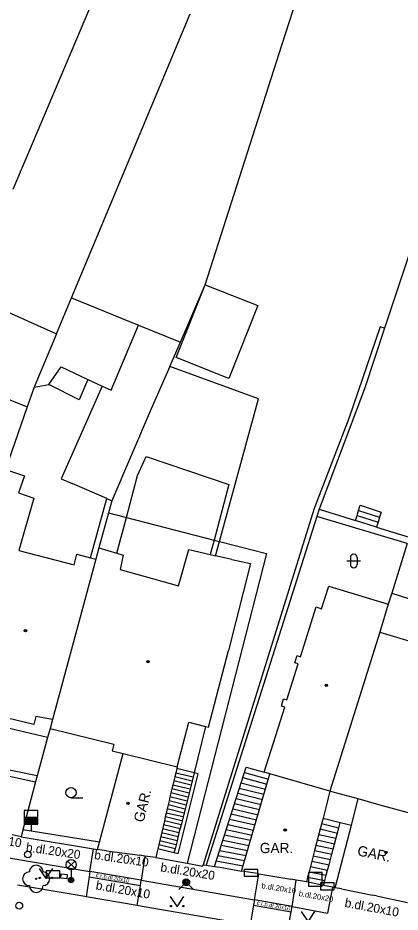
# Model space of a CAD drawing. Extents: x -595546 to -593986, y -1160845 to -1159202.
# Drawn here: x -594765 to -594737, y -1160771.5 to -1160706 of the extents above; entities that cross this region are included whole.
import ezdxf

# ---------------------------------------------------------------- set-up
doc = ezdxf.new("R2010")
doc.units = 0
for name, color, linetype in [('DOP - kresba z DSPS bez souradnic', 7, 'Continuous'), ('DOP - rozhrani ploch obecne', 7, 'Continuous'), ('Level 22', 7, 'Continuous'), ('Level 24', 7, 'Continuous'), ('Level 26', 7, 'Continuous'), ('Level 28', 7, 'Continuous'), ('Level 31', 7, 'Continuous'), ('Level 33', 7, 'Continuous'), ('Level 36', 7, 'Continuous'), ('Level 39', 7, 'Continuous'), ('silnoproud - povrch.  znaky a  RIS  skut. velikost', 7, 'Continuous'), ('TM - budovy zdene_ betonove - VP', 7, 'Continuous'), ('TM - chodniky - VP', 7, 'Continuous'), ('TM - komunikace - VP', 7, 'Continuous'), ('TM - letecke snimky - pomocna linie', 7, 'Continuous'), ('TM - plot dreveny - VP', 7, 'Continuous'), ('TM - plot zdeny_ ohradni zed - VP', 7, 'Continuous'), ('TM - podezdivka plotu - VP', 7, 'Continuous'), ('TM - pomocna konstrukcni linie', 7, 'Continuous'), ('TM - popis objektu', 7, 'Continuous'), ('TM - popis povrchu', 7, 'Continuous'), ('TM - rozhrani mezi zpev. plochami mezi sebou - VP', 7, 'Continuous'), ('TM - rozhrani ploch obecne - VP', 7, 'Continuous'), ('TM - schody - VP', 7, 'Continuous'), ('TM - vjezd na pozemek', 7, 'Continuous'), ('TM - vstup do budovy - zdene_ betonove', 7, 'Continuous'), ('TM - zed operna - VP', 7, 'Continuous')]:
    doc.layers.add(name, color=color, linetype=linetype)

msp = doc.modelspace()

# ---------------------------------------------------------------- linework, layer by layer
at = {"layer": 'DOP - kresba z DSPS bez souradnic'}
for points in [[(-594759.84, -1160732.52), (-594760.48, -1160734)], [(-594767.69, -1160733.15), (-594764.27, -1160734.53)], [(-594760.48, -1160734), (-594762.7, -1160732.89)], [(-594756.19, -1160739.55), (-594755.57, -1160738.16)], [(-594755.57, -1160738.16), (-594749.52, -1160740.22)], [(-594757.01, -1160742.62), (-594756.19, -1160739.55)], [(-594758.44, -1160741.23), (-594760.99, -1160740.13)], [(-594749.52, -1160740.22), (-594750.59, -1160744.28)], [(-594759.65, -1160745.58), (-594758.44, -1160741.23)], [(-594758.44, -1160741.23), (-594758.08, -1160741.4)], [(-594740, -1160742.11), (-594738.47, -1160742.61)], [(-594757.71, -1160745.25), (-594757.01, -1160742.62)], [(-594736.45, -1160744.53), (-594743.07, -1160742.55)], [(-594738.7, -1160743.33), (-594740.23, -1160742.85)], [(-594740.11, -1160742.48), (-594738.58, -1160742.97)], [(-594750.59, -1160744.28), (-594750.87, -1160745.35)], [(-594737.58, -1160748.18), (-594735.8, -1160748.73)]]:
    msp.add_lwpolyline(points, dxfattribs=at)
at = {"layer": 'DOP - rozhrani ploch obecne'}
for points in [[(-594765.3, -1160718.57), (-594756.87, -1160698.61)], [(-594745.62, -1160708.03), (-594744.27, -1160703.79)], [(-594761.03, -1160726.53), (-594752.33, -1160705.74)], [(-594751.25, -1160725.58), (-594745.62, -1160708.03)], [(-594731.09, -1160707.73), (-594738.1, -1160728.75)], [(-594753.06, -1160729.78), (-594751.25, -1160725.58)], [(-594762.14, -1160729.18), (-594761.03, -1160726.53)], [(-594767.12, -1160726.96), (-594762.14, -1160729.18)], [(-594762.14, -1160729.18), (-594763.77, -1160733.08)], [(-594738.1, -1160728.75), (-594739.58, -1160733.2)], [(-594753.84, -1160731.58), (-594753.06, -1160729.78)], [(-594762.7, -1160732.89), (-594761.8, -1160731.6)], [(-594761.8, -1160731.6), (-594759.84, -1160732.52)], [(-594753.84, -1160731.58), (-594755.19, -1160734.68)], [(-594747.33, -1160733.95), (-594753.84, -1160731.58)], [(-594759.84, -1160732.52), (-594758.79, -1160733)], [(-594763.77, -1160733.08), (-594764.27, -1160734.53)], [(-594763.77, -1160733.08), (-594762.7, -1160732.89)], [(-594758.79, -1160733), (-594758.13, -1160733.31)], [(-594750.19, -1160744.38), (-594747.33, -1160733.95)], [(-594764.27, -1160734.53), (-594765.87, -1160739.11)], [(-594755.19, -1160734.68), (-594758.08, -1160741.4)], [(-594758.08, -1160741.4), (-594758.32, -1160742.28)], [(-594758.32, -1160742.28), (-594759.04, -1160744.85)], [(-594742.9, -1160742.02), (-594740.23, -1160742.85)], [(-594740.11, -1160742.48), (-594740, -1160742.11)], [(-594740, -1160742.11), (-594739.88, -1160741.74)], [(-594739.88, -1160741.74), (-594738.36, -1160742.25)], [(-594738.36, -1160742.25), (-594738.47, -1160742.61)], [(-594740.23, -1160742.85), (-594740.11, -1160742.48)], [(-594738.58, -1160742.97), (-594738.7, -1160743.33)], [(-594738.47, -1160742.61), (-594738.58, -1160742.97)], [(-594738.7, -1160743.33), (-594736.31, -1160744.07)], [(-594750.48, -1160745.44), (-594750.19, -1160744.38)], [(-594736.45, -1160744.53), (-594737.58, -1160748.18)], [(-594737.58, -1160748.18), (-594737.83, -1160748.97)]]:
    msp.add_lwpolyline(points, dxfattribs=at)
at = {"layer": 'Level 22'}
msp.add_circle((-594763.62, -1160769.1), 0.05, dxfattribs=at)
for centre, start, end in [((-594763.62, -1160768.6), 0, 180), ((-594764.12, -1160769.1), 90, 270), ((-594763.12, -1160769.1), 270, 90), ((-594763.62, -1160769.6), 180, 0)]:
    msp.add_arc(centre, 0.5, start, end, dxfattribs=at)
at = {"layer": 'Level 24'}
for points in [[(-594762.897, -1160769.018), (-594761.897, -1160769.018), (-594761.897, -1160768.518), (-594762.897, -1160768.518)], [(-594748.378, -1160768.919), (-594747.378, -1160768.919), (-594747.378, -1160768.419), (-594748.378, -1160768.419)], [(-594742.798, -1160769.899), (-594741.798, -1160769.899), (-594741.798, -1160769.399), (-594742.798, -1160769.399)]]:
    msp.add_lwpolyline(points, close=True, dxfattribs=at)
at = {"layer": 'Level 26'}
msp.add_lwpolyline([(-594743.68, -1160769.64), (-594742.68, -1160769.64), (-594742.68, -1160768.64), (-594743.68, -1160768.64)], close=True, dxfattribs=at)
at = {"layer": 'Level 28'}
for p, q in [((-594764.49, -1160764.59), (-594763.49, -1160764.59)), ((-594764.49, -1160764.64), (-594763.49, -1160764.64)), ((-594764.49, -1160764.69), (-594763.49, -1160764.69)), ((-594764.49, -1160764.74), (-594763.49, -1160764.74)), ((-594764.49, -1160764.79), (-594763.49, -1160764.79)), ((-594764.49, -1160764.84), (-594763.49, -1160764.84)), ((-594764.49, -1160764.89), (-594763.49, -1160764.89)), ((-594764.49, -1160764.94), (-594763.49, -1160764.94)), ((-594764.49, -1160764.99), (-594763.49, -1160764.99)), ((-594764.49, -1160765.04), (-594763.49, -1160765.04)), ((-594763.99, -1160765.09), (-594763.99, -1160765.62))]:
    msp.add_line(p, q, dxfattribs=at)
msp.add_lwpolyline([(-594764.49, -1160765.09), (-594763.49, -1160765.09), (-594763.49, -1160764.09), (-594764.49, -1160764.09)], close=True, dxfattribs=at)
for centre in [(-594764.23, -1160767.32), (-594764.86, -1160771.07)]:
    msp.add_circle(centre, 0.25, dxfattribs=at)
at = {"layer": 'Level 31'}
msp.add_lwpolyline([(-594753.16, -1160769.88), (-594752.63, -1160769.35), (-594752.1, -1160769.88)], dxfattribs=at)
for radius in [0.25, 0.18, 0.11]:
    msp.add_circle((-594752.63, -1160769.35), radius, dxfattribs=at)
at = {"layer": 'Level 33'}
for p, q in [((-594761.325, -1160768.33), (-594760.795, -1160767.8)), ((-594761.325, -1160767.8), (-594760.795, -1160768.33)), ((-594761.06, -1160768.44), (-594761.06, -1160769.19))]:
    msp.add_line(p, q, dxfattribs=at)
for centre, radius in [((-594761.06, -1160768.065), 0.375), ((-594761.06, -1160769.19), 0.2), ((-594761.06, -1160769.19), 0.145), ((-594761.06, -1160769.19), 0.0876)]:
    msp.add_circle(centre, radius, dxfattribs=at)
at = {"layer": 'Level 36'}
for p, q in [((-594740.606, -1160745.566), (-594740.606, -1160746.066)), ((-594740.106, -1160745.566), (-594740.106, -1160746.066)), ((-594740.856, -1160745.816), (-594739.856, -1160745.816)), ((-594761.07, -1160763.165), (-594760.195, -1160763.165))]:
    msp.add_line(p, q, dxfattribs=at)
for points in [[(-594763.41, -1160768.34), (-594762.91, -1160769.09), (-594762.41, -1160768.34)], [(-594753.8, -1160770.4), (-594753.3, -1160771.15), (-594752.8, -1160770.4)], [(-594744.2, -1160771.5), (-594743.7, -1160772.25), (-594743.2, -1160771.5)]]:
    msp.add_lwpolyline(points, dxfattribs=at)
for centre, radius in [((-594761.07, -1160762.79), 0.375), ((-594763.36, -1160769.04), 0.05), ((-594762.461, -1160769.04), 0.05), ((-594753.75, -1160771.1), 0.05), ((-594752.851, -1160771.1), 0.05)]:
    msp.add_circle(centre, radius, dxfattribs=at)
for centre, start, end in [((-594740.356, -1160745.566), 0, 180), ((-594740.356, -1160746.066), 180, 0)]:
    msp.add_arc(centre, 0.25, start, end, dxfattribs=at)
at = {"layer": 'Level 39'}
for centre, radius in [((-594764.4, -1160750.92), 0.09), ((-594764.4, -1160750.92), 0.0398), ((-594755.43, -1160753.19), 0.09), ((-594755.43, -1160753.19), 0.0398), ((-594742.37, -1160754.93), 0.09), ((-594742.37, -1160754.93), 0.0398), ((-594756.9, -1160763.57), 0.09), ((-594756.9, -1160763.57), 0.0398), ((-594745.38, -1160765.53), 0.09), ((-594745.38, -1160765.53), 0.0398), ((-594737.99, -1160767.17), 0.09), ((-594737.99, -1160767.17), 0.0398)]:
    msp.add_circle(centre, radius, dxfattribs=at)
at = {"layer": 'silnoproud - povrch.  znaky a  RIS  skut. velikost'}
msp.add_lwpolyline([(-594761.38, -1160769.11), (-594761.82, -1160769.05), (-594761.78, -1160768.73), (-594761.34, -1160768.79), (-594761.38, -1160769.11)], dxfattribs=at)
at = {"layer": 'TM - budovy zdene_ betonove - VP'}
for points in [[(-594765.87, -1160739.11), (-594764.48, -1160739.59)], [(-594764.48, -1160739.59), (-594764.92, -1160740.83)], [(-594764.92, -1160740.83), (-594763.8, -1160741.21)], [(-594763.8, -1160741.21), (-594764.9, -1160745.06)], [(-594759.04, -1160744.85), (-594759.26, -1160745.68)], [(-594759.04, -1160744.85), (-594757.71, -1160745.25)], [(-594753.19, -1160747.63), (-594752.45, -1160744.97)], [(-594752.45, -1160744.97), (-594750.87, -1160745.35)], [(-594764.9, -1160745.06), (-594760.83, -1160746.09)], [(-594760.83, -1160746.09), (-594760.64, -1160745.31)], [(-594760.64, -1160745.31), (-594759.65, -1160745.58)], [(-594759.65, -1160745.58), (-594759.26, -1160745.68)], [(-594757.71, -1160745.25), (-594757.25, -1160745.39)], [(-594757.25, -1160745.39), (-594757.46, -1160746.45)], [(-594750.87, -1160745.35), (-594750.48, -1160745.44)], [(-594749.3, -1160745.72), (-594750.48, -1160745.44)], [(-594759.26, -1160745.68), (-594762.42, -1160757.42)], [(-594757.46, -1160746.45), (-594753.19, -1160747.63)], [(-594742.71, -1160749.32), (-594742.19, -1160747.66)], [(-594742.19, -1160747.66), (-594737.83, -1160748.97)], [(-594744.25, -1160752.83), (-594743.1, -1160749.18)], [(-594743.1, -1160749.18), (-594742.71, -1160749.32)], [(-594737.83, -1160748.97), (-594738.46, -1160751.03)], [(-594738.46, -1160751.03), (-594742.1, -1160762.69)], [(-594738.46, -1160751.03), (-594735.02, -1160752.06)], [(-594751.01, -1160758), (-594749.53, -1160752.37)], [(-594744.67, -1160753.28), (-594744.5, -1160752.75)], [(-594744.5, -1160752.75), (-594744.25, -1160752.83)], [(-594745.25, -1160756), (-594744.42, -1160753.36)], [(-594744.42, -1160753.36), (-594744.67, -1160753.28)], [(-594745.66, -1160756.45), (-594745.5, -1160755.92)], [(-594745.5, -1160755.92), (-594745.25, -1160756)], [(-594746.91, -1160761.3), (-594745.41, -1160756.53)], [(-594745.41, -1160756.53), (-594745.66, -1160756.45)], [(-594763.78, -1160757.8), (-594766.46, -1160757.17)], [(-594763.64, -1160757.22), (-594763.78, -1160757.8)], [(-594762.42, -1160757.42), (-594763.64, -1160757.22)], [(-594762.42, -1160757.42), (-594762.6, -1160758.09)], [(-594762.6, -1160758.09), (-594757.93, -1160759.24)], [(-594753.29, -1160760.9), (-594752.43, -1160757.63)], [(-594752.43, -1160757.63), (-594751.22, -1160757.94)], [(-594751.22, -1160757.94), (-594751.01, -1160758)], [(-594757.93, -1160759.24), (-594758.06, -1160759.72)], [(-594758.99, -1160766.42), (-594757.24, -1160759.92)], [(-594758.06, -1160759.72), (-594757.24, -1160759.92)], [(-594757.24, -1160759.92), (-594753.29, -1160760.9)], [(-594767.41, -1160761.18), (-594763.67, -1160762)], [(-594753.32, -1160761.02), (-594753.4, -1160761.35), (-594753.47, -1160761.64), (-594753.54, -1160761.93), (-594753.61, -1160762.23), (-594753.68, -1160762.52), (-594753.75, -1160762.81), (-594753.82, -1160763.1), (-594753.88, -1160763.4), (-594753.95, -1160763.69), (-594754.02, -1160763.98), (-594754.09, -1160764.28), (-594754.16, -1160764.57), (-594754.23, -1160764.86), (-594754.64, -1160766.61), (-594754.71, -1160766.9)], [(-594753.29, -1160760.9), (-594753.32, -1160761.02)], [(-594746.5, -1160761.42), (-594746.91, -1160761.3)], [(-594763.67, -1160762), (-594764.6, -1160765.52)], [(-594748.58, -1160768.54), (-594746.5, -1160761.42)], [(-594742.1, -1160762.69), (-594746.5, -1160761.42)], [(-594742.1, -1160762.69), (-594742.2, -1160763.08), (-594742.31, -1160763.49), (-594742.61, -1160764.66)], [(-594741.86, -1160762.76), (-594742.1, -1160762.69)], [(-594740.04, -1160763.25), (-594741.86, -1160762.76)], [(-594740.53, -1160765.17), (-594740.04, -1160763.25)], [(-594738.52, -1160763.67), (-594740.04, -1160763.25)], [(-594734.37, -1160764.8), (-594738.52, -1160763.67)], [(-594742.61, -1160764.66), (-594742.82, -1160765.45), (-594743.23, -1160767.03), (-594743.33, -1160767.42), (-594743.43, -1160767.81), (-594743.53, -1160768.21), (-594743.63, -1160768.6), (-594743.74, -1160768.99), (-594743.82, -1160769.32)], [(-594741.71, -1160769.75), (-594740.53, -1160765.17)], [(-594764.73, -1160766.02), (-594765.38, -1160765.89)], [(-594764.6, -1160765.52), (-594764.73, -1160766.02)], [(-594759.14, -1160766.96), (-594758.99, -1160766.42)], [(-594758.48, -1160767.05), (-594759.14, -1160766.96)], [(-594754.71, -1160766.9), (-594754.76, -1160767.1), (-594754.86, -1160767.53)], [(-594755.67, -1160767.43), (-594756.02, -1160767.38)], [(-594754.86, -1160767.53), (-594755.67, -1160767.43)], [(-594747.4, -1160768.71), (-594748.58, -1160768.54)], [(-594744.57, -1160769.19), (-594744.96, -1160769.13)], [(-594743.82, -1160769.32), (-594744.57, -1160769.19)], [(-594741.26, -1160769.84), (-594741.71, -1160769.75)], [(-594738.7, -1160770.36), (-594738.99, -1160770.29)]]:
    msp.add_lwpolyline(points, dxfattribs=at)
at = {"layer": 'TM - chodniky - VP'}
for points in [[(-594765.76, -1160767.53), (-594759.69, -1160768.57)], [(-594759.69, -1160768.57), (-594759.75, -1160768.96)], [(-594759.75, -1160768.96), (-594759.97, -1160770.42)], [(-594755.99, -1160769.6), (-594755.92, -1160769.2)], [(-594755.92, -1160769.2), (-594747.64, -1160770.64)], [(-594756.23, -1160771.06), (-594755.99, -1160769.6)], [(-594747.69, -1160771.02), (-594747.95, -1160772.47)], [(-594747.64, -1160770.64), (-594747.69, -1160771.02)], [(-594744.95, -1160771.52), (-594744.87, -1160771.13)], [(-594744.87, -1160771.13), (-594742.27, -1160771.61)], [(-594745.2, -1160772.97), (-594744.95, -1160771.52)]]:
    msp.add_lwpolyline(points, dxfattribs=at)
at = {"layer": 'TM - komunikace - VP'}
for points in [[(-594761.06, -1160770.23), (-594765, -1160769.57)], [(-594760.06, -1160770.4), (-594761.06, -1160770.23)], [(-594759.97, -1160770.42), (-594760.06, -1160770.4)], [(-594756.23, -1160771.06), (-594759.97, -1160770.42)], [(-594756.13, -1160771.08), (-594756.23, -1160771.06)], [(-594755.14, -1160771.24), (-594756.13, -1160771.08)], [(-594749.02, -1160772.29), (-594755.14, -1160771.24)]]:
    msp.add_lwpolyline(points, dxfattribs=at)
at = {"layer": 'TM - letecke snimky - pomocna linie'}
for points in [[(-594747.39, -1160727.11), (-594749.52, -1160732.45), (-594753.37, -1160730.92), (-594751.25, -1160725.58)], [(-594751.25, -1160725.58), (-594747.39, -1160727.11)], [(-594761.03, -1160726.53), (-594756.13, -1160728.53)], [(-594758.13, -1160733.31), (-594756.13, -1160728.53)], [(-594756.13, -1160728.53), (-594753.06, -1160729.78)], [(-594758.79, -1160733), (-594761.79, -1160739.81), (-594760.99, -1160740.13)], [(-594758.32, -1160742.28), (-594757.01, -1160742.62)], [(-594757.01, -1160742.62), (-594750.59, -1160744.28)], [(-594750.59, -1160744.28), (-594750.19, -1160744.38)], [(-594750.19, -1160744.38), (-594746.76, -1160745.27), (-594752.57, -1160767.96)], [(-594749.3, -1160745.72), (-594747.91, -1160746), (-594749.53, -1160752.37)]]:
    msp.add_lwpolyline(points, dxfattribs=at)
at = {"layer": 'TM - plot dreveny - VP'}
for points in [[(-594738.1, -1160728.75), (-594738.43, -1160728.67), (-594740.73, -1160735.37), (-594743.25, -1160741.97), (-594751.39, -1160768.07)], [(-594758.99, -1160766.42), (-594764.6, -1160765.52)]]:
    msp.add_lwpolyline(points, dxfattribs=at)
at = {"layer": 'TM - plot zdeny_ ohradni zed - VP'}
for points in [[(-594752.57, -1160767.96), (-594751.44, -1160768.17)], [(-594751.44, -1160768.17), (-594751.39, -1160768.07)], [(-594751.39, -1160768.07), (-594751.16, -1160768.11)], [(-594751.16, -1160768.11), (-594750.56, -1160768.2)], [(-594750.56, -1160768.2), (-594750.18, -1160768.26)], [(-594749.23, -1160768.42), (-594748.58, -1160768.54)]]:
    msp.add_lwpolyline(points, dxfattribs=at)
at = {"layer": 'TM - podezdivka plotu - VP'}
for points in [[(-594739.58, -1160733.2), (-594742.9, -1160742.02)], [(-594742.9, -1160742.02), (-594743.07, -1160742.55)], [(-594743.07, -1160742.55), (-594751.04, -1160767.72)], [(-594752.04, -1160761.33), (-594752.27, -1160762.24), (-594752.57, -1160763.41), (-594752.71, -1160763.99), (-594753.01, -1160765.15), (-594753.16, -1160765.73), (-594753.3, -1160766.32), (-594753.45, -1160766.9), (-594753.53, -1160767.19)], [(-594751.75, -1160761.4), (-594752.04, -1160761.33)], [(-594764.73, -1160766.02), (-594759.42, -1160766.91)], [(-594759.42, -1160766.91), (-594759.14, -1160766.96)], [(-594751.04, -1160767.72), (-594751.16, -1160768.11)]]:
    msp.add_lwpolyline(points, dxfattribs=at)
at = {"layer": 'TM - pomocna konstrukcni linie'}
for points in [[(-594742.61, -1160764.66), (-594741.35, -1160764.97)], [(-594742.58, -1160769.59), (-594742.48, -1160769.23), (-594742.38, -1160768.84), (-594742.28, -1160768.46), (-594742.17, -1160768.07), (-594742.07, -1160767.68), (-594741.97, -1160767.3), (-594741.45, -1160765.36), (-594741.35, -1160764.97)], [(-594741.35, -1160764.97), (-594740.53, -1160765.17)], [(-594753.53, -1160767.19), (-594754.71, -1160766.9)], [(-594753.23, -1160767.26), (-594753.53, -1160767.19)]]:
    msp.add_lwpolyline(points, dxfattribs=at)
at = {"layer": 'TM - rozhrani mezi zpev. plochami mezi sebou - VP'}
for points in [[(-594759.69, -1160768.57), (-594759.42, -1160766.91)], [(-594755.67, -1160767.43), (-594755.92, -1160769.2)], [(-594755.92, -1160769.2), (-594759.69, -1160768.57)], [(-594759.75, -1160768.96), (-594755.99, -1160769.6)], [(-594747.64, -1160770.64), (-594747.31, -1160768.73)], [(-594744.87, -1160771.13), (-594744.57, -1160769.19)], [(-594741.91, -1160769.71), (-594742.27, -1160771.61)], [(-594747.69, -1160771.02), (-594744.95, -1160771.52)], [(-594744.87, -1160771.13), (-594747.64, -1160770.64)]]:
    msp.add_lwpolyline(points, dxfattribs=at)
at = {"layer": 'TM - rozhrani ploch obecne - VP'}
for points in [[(-594762.78, -1160758.74), (-594767.37, -1160757.68), (-594767.26, -1160757.1), (-594769.27, -1160756.51), (-594769.95, -1160759.15)], [(-594762.6, -1160758.09), (-594762.78, -1160758.74)], [(-594751.22, -1160757.94), (-594752.04, -1160761.33)], [(-594762.78, -1160758.74), (-594763.55, -1160761.56)], [(-594752.04, -1160761.33), (-594753.32, -1160761.02)], [(-594750.56, -1160768.2), (-594748.25, -1160760.92), (-594746.91, -1160761.3)], [(-594763.55, -1160761.56), (-594763.67, -1160762)], [(-594742.58, -1160769.59), (-594743.82, -1160769.32)], [(-594741.91, -1160769.71), (-594742.58, -1160769.59)], [(-594741.71, -1160769.75), (-594741.91, -1160769.71)]]:
    msp.add_lwpolyline(points, dxfattribs=at)
at = {"layer": 'TM - schody - VP'}
for points in [[(-594752.12, -1160761.66), (-594753.4, -1160761.35)], [(-594748.37, -1160761.31), (-594746.61, -1160761.79)], [(-594752.27, -1160762.24), (-594753.54, -1160761.93)], [(-594752.2, -1160761.95), (-594753.47, -1160761.64)], [(-594748.49, -1160761.69), (-594746.72, -1160762.16)], [(-594752.42, -1160762.83), (-594753.68, -1160762.52)], [(-594752.34, -1160762.53), (-594753.61, -1160762.23)], [(-594748.74, -1160762.45), (-594746.94, -1160762.91)], [(-594748.62, -1160762.07), (-594746.83, -1160762.54)], [(-594752.57, -1160763.41), (-594753.82, -1160763.1)], [(-594752.5, -1160763.12), (-594753.75, -1160762.81)], [(-594748.98, -1160763.21), (-594747.15, -1160763.66)], [(-594748.86, -1160762.83), (-594747.04, -1160763.28)], [(-594752.79, -1160764.28), (-594754.02, -1160763.98)], [(-594752.71, -1160763.99), (-594753.95, -1160763.69)], [(-594752.64, -1160763.7), (-594753.88, -1160763.4)], [(-594749.22, -1160763.97), (-594747.37, -1160764.41)], [(-594749.1, -1160763.59), (-594747.26, -1160764.03)], [(-594752.94, -1160764.86), (-594754.16, -1160764.57)], [(-594752.86, -1160764.57), (-594754.09, -1160764.28)], [(-594749.34, -1160764.35), (-594747.48, -1160764.78)], [(-594753.08, -1160765.44), (-594754.3, -1160765.15)], [(-594753.01, -1160765.15), (-594754.23, -1160764.86)], [(-594749.58, -1160765.11), (-594747.7, -1160765.53)], [(-594749.46, -1160764.73), (-594747.59, -1160765.15)], [(-594742.72, -1160765.06), (-594741.45, -1160765.36)], [(-594753.23, -1160766.03), (-594754.43, -1160765.73)], [(-594753.16, -1160765.73), (-594754.37, -1160765.44)], [(-594749.82, -1160765.88), (-594747.92, -1160766.28)], [(-594749.7, -1160765.49), (-594747.81, -1160765.9)], [(-594742.92, -1160765.85), (-594741.66, -1160766.13)], [(-594742.82, -1160765.45), (-594741.55, -1160765.75)], [(-594753.45, -1160766.9), (-594754.64, -1160766.61)], [(-594753.38, -1160766.61), (-594754.57, -1160766.32)], [(-594753.3, -1160766.32), (-594754.5, -1160766.02)], [(-594749.94, -1160766.26), (-594748.03, -1160766.65)], [(-594743.03, -1160766.25), (-594741.76, -1160766.53)], [(-594750.19, -1160767.02), (-594748.25, -1160767.4)], [(-594750.06, -1160766.64), (-594748.14, -1160767.02)], [(-594743.23, -1160767.03), (-594741.97, -1160767.3)], [(-594743.13, -1160766.64), (-594741.87, -1160766.91)], [(-594750.43, -1160767.78), (-594748.46, -1160768.14)], [(-594750.31, -1160767.4), (-594748.36, -1160767.77)], [(-594743.43, -1160767.81), (-594742.17, -1160768.07)], [(-594743.33, -1160767.42), (-594742.07, -1160767.68)], [(-594743.53, -1160768.21), (-594742.28, -1160768.46)], [(-594743.74, -1160768.99), (-594742.48, -1160769.23)], [(-594743.63, -1160768.6), (-594742.38, -1160768.84)]]:
    msp.add_lwpolyline(points, dxfattribs=at)
at = {"layer": 'TM - vjezd na pozemek'}
for points in [[(-594754.86, -1160767.53), (-594752.57, -1160767.96)], [(-594750.18, -1160768.26), (-594749.23, -1160768.42)]]:
    msp.add_lwpolyline(points, dxfattribs=at)
at = {"layer": 'TM - vstup do budovy - zdene_ betonove'}
for points in [[(-594758.48, -1160767.05), (-594756.02, -1160767.38)], [(-594747.4, -1160768.71), (-594747.31, -1160768.73)], [(-594747.31, -1160768.73), (-594744.96, -1160769.13)], [(-594741.26, -1160769.84), (-594738.99, -1160770.29)], [(-594738.7, -1160770.36), (-594736.43, -1160770.83)]]:
    msp.add_lwpolyline(points, dxfattribs=at)
at = {"layer": 'TM - zed operna - VP'}
for points in [[(-594763.55, -1160761.56), (-594770.19, -1160760.22)], [(-594753.23, -1160767.26), (-594751.75, -1160761.4)]]:
    msp.add_lwpolyline(points, dxfattribs=at)

# ---------------------------------------------------------------- texts
at = {"layer": 'TM - popis objektu'}
for rotation, p in [(76.19, (-594755.76, -1160765.01)), (348.57378, (-594740.14, -1160767.38))]:
    msp.add_text('GAR.', height=0.75, rotation=rotation, dxfattribs=at).set_placement(p)
msp.add_text('GAR.', height=0.75, dxfattribs=at).set_placement((-594747.24, -1160767.22))
at = {"layer": 'TM - popis povrchu'}
for s, height, rotation, p in [('b.dl.20x10', 0.65, 350.06238, (-594768.7, -1160766.12)), ('b.dl.20x20', 0.65, 351.77881, (-594764.4, -1160767.09)), ('b.dl.20x10', 0.65, 351.77881, (-594759.4, -1160767.65)), ('b.dl.20x20', 0.65, 350.97138, (-594754.55, -1160768.56)), ('č.r.b.dl.20x10', 0.3, 350, (-594759.27, -1160768.96)), ('b.dl.20x10', 0.65, 350, (-594759.29, -1160769.87)), ('b.dl.20x10', 0.4, 351.03718, (-594747.14, -1160769.79)), ('b.dl.20x20', 0.4, 350, (-594744.41, -1160770.36)), ('b.dl.20x10', 0.65, 349.47404, (-594741.06, -1160771.15)), ('č.r.b.dl.20x10', 0.3, 350, (-594747.48, -1160771))]:
    msp.add_text(s, height=height, rotation=rotation, dxfattribs=at).set_placement(p)

doc.saveas('drawing.dxf')
